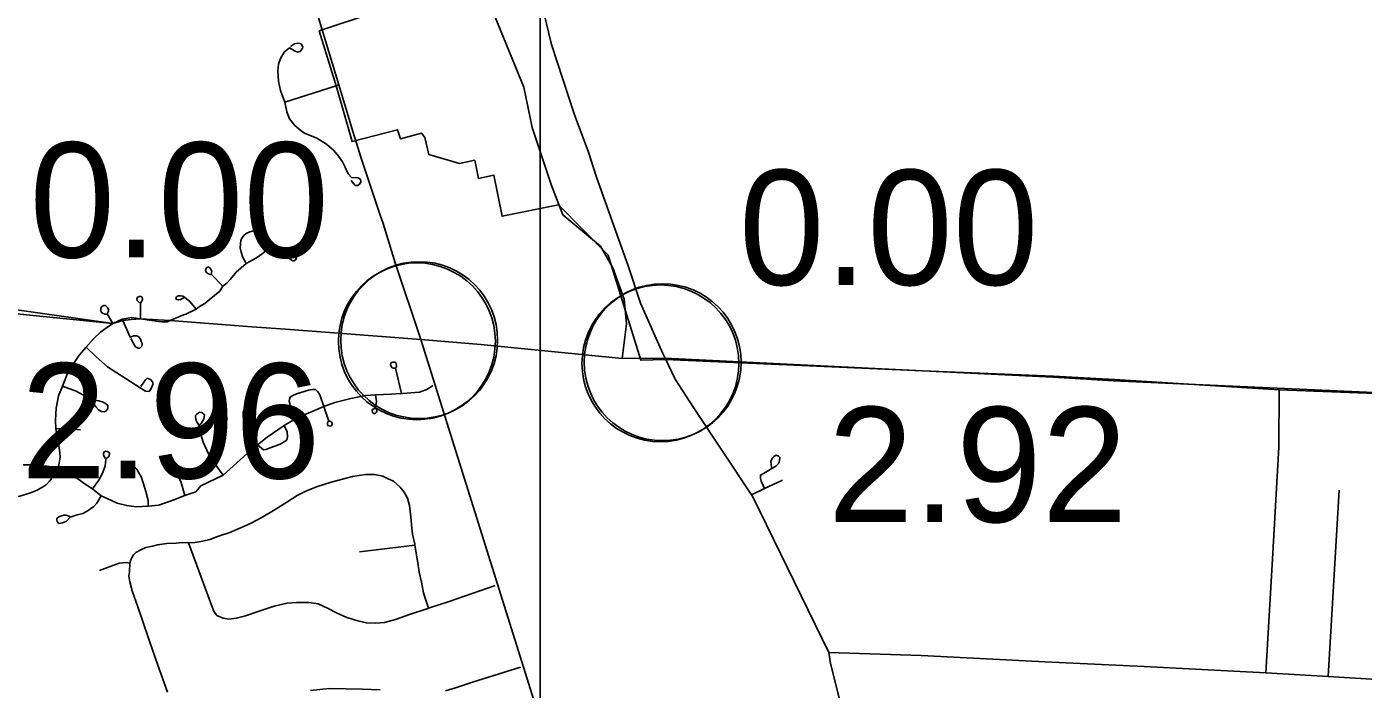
# Model space of a CAD drawing. Extents: x 1659811 to 1934326, y 644115 to 934867.
# Drawn here: x 1789405 to 1802180, y 776927 to 783264 of the extents above; entities that cross this region are included whole.
import ezdxf

# ---------------------------------------------------------------- set-up
doc = ezdxf.new("R2010")
doc.units = 0
for name, color, linetype in [('Default', 7, 'Continuous'), ('GM_X_Adjacent_County_Text', 7, 'Continuous'), ('GM_X_City_Street', 7, 'Continuous'), ('GM_X_Corporation', 7, 'Continuous'), ('GM_X_County', 7, 'Continuous'), ('GM_X_State_Route', 7, 'Continuous'), ('GM_X_Township', 7, 'Continuous'), ('SC_Scratch1', 7, 'Continuous')]:
    doc.layers.add(name, color=color, linetype=linetype)

msp = doc.modelspace()

# ---------------------------------------------------------------- linework, layer by layer
at = {"layer": 'Default'}
for centre in [(1793134, 780255), (1793134, 780255), (1793156, 780266), (1795462, 780044), (1795462, 780044), (1795483, 780055)]:
    msp.add_circle(centre, 750, dxfattribs=at)
at = {"layer": 'GM_X_Adjacent_County_Text'}
msp.add_line((1781136, 781321), (1790229, 780426), dxfattribs=at)
at = {"layer": 'GM_X_City_Street'}
for points in [[(1791871, 782541), (1791831, 782654), (1791812, 782744), (1791806, 782842), (1791812, 782904), (1791831, 782961), (1791865, 783021), (1791917, 783061), (1791963, 783032), (1791992, 783019), (1792019, 783026), (1792042, 783057), (1792044, 783072), (1792027, 783099), (1791998, 783107), (1791965, 783101), (1791927, 783076)], [(1791871, 782541), (1792361, 782698), (1792387, 782707)], [(1792505, 781794), (1792527, 781763), (1792545, 781746), (1792569, 781746), (1792586, 781757), (1792599, 781776), (1792597, 781796), (1792586, 781813), (1792570, 781819), (1792508, 781822), (1792477, 781856), (1792445, 781926), (1792422, 781971), (1792385, 782027), (1792341, 782080), (1792271, 782141), (1792177, 782198), (1792061, 782246), (1792027, 782268), (1791966, 782318), (1791917, 782384), (1791892, 782451), (1791871, 782541)], [(1791600, 781309), (1791613, 781339), (1791616, 781385), (1791619, 781458)], [(1790776, 780453), (1790904, 780507), (1790925, 780515), (1791023, 780562), (1791056, 780587), (1791108, 780616), (1791150, 780652), (1791250, 780736), (1791280, 780781), (1791317, 780810), (1791351, 780849), (1791406, 780917), (1791502, 780999), (1791572, 781038), (1791610, 781059), (1791668, 781101), (1791693, 781125), (1791708, 781142), (1791712, 781181), (1791708, 781209), (1791698, 781236), (1791677, 781269), (1791639, 781296), (1791617, 781304), (1791600, 781309), (1791572, 781311), (1791536, 781302), (1791503, 781286), (1791481, 781267), (1791458, 781236), (1791452, 781219), (1791449, 781190), (1791446, 781148), (1791454, 781106), (1791470, 781058), (1791500, 781004)], [(1791708, 781142), (1791852, 781081), (1791902, 781060), (1791934, 781030), (1791949, 781025), (1791961, 781026), (1791973, 781033), (1791982, 781049), (1791983, 781068), (1791975, 781084), (1791949, 781089), (1791902, 781070)], [(1791280, 780781), (1791168, 780898), (1791173, 780923), (1791166, 780944), (1791154, 780959), (1791139, 780966), (1791129, 780962), (1791120, 780954), (1791113, 780936), (1791119, 780916), (1791136, 780905), (1791163, 780892)], [(1790491, 780471), (1790493, 780620), (1790512, 780651), (1790512, 780663), (1790508, 780676), (1790495, 780682), (1790479, 780685), (1790465, 780677), (1790456, 780657), (1790460, 780644), (1790466, 780638), (1790484, 780624)], [(1791023, 780562), (1790964, 780636), (1790914, 780678), (1790896, 780688), (1790873, 780690), (1790854, 780690), (1790840, 780682), (1790831, 780667), (1790837, 780655), (1790855, 780651), (1790874, 780654), (1790888, 780661), (1790907, 780670)], [(1790229, 780426), (1790175, 780517), (1790184, 780538), (1790186, 780546), (1790188, 780554), (1790181, 780568), (1790178, 780577), (1790174, 780583), (1790166, 780589), (1790160, 780593), (1790156, 780596), (1790151, 780599), (1790142, 780598), (1790134, 780595), (1790126, 780590), (1790121, 780585), (1790116, 780579), (1790112, 780570), (1790113, 780562), (1790113, 780557), (1790112, 780550), (1790113, 780545), (1790116, 780539), (1790120, 780531), (1790126, 780526), (1790134, 780521), (1790151, 780514), (1790171, 780514)], [(1789704, 779043), (1789715, 779089), (1789724, 779146), (1789722, 779192), (1789709, 779277), (1789682, 779417), (1789680, 779501), (1789687, 779615), (1789709, 779735), (1789747, 779826), (1789795, 779948), (1789843, 780028), (1789906, 780123), (1789973, 780198), (1790046, 780282), (1790110, 780341), (1790166, 780385), (1790229, 780426), (1790323, 780455), (1790403, 780463), (1790491, 780471), (1790665, 780443), (1790696, 780441), (1790728, 780441), (1790750, 780442), (1790776, 780453)], [(1790400, 780283), (1790418, 780247), (1790434, 780217), (1790446, 780201), (1790471, 780188), (1790486, 780189), (1790493, 780196), (1790505, 780209), (1790508, 780220), (1790508, 780235), (1790500, 780254), (1790491, 780277), (1790475, 780298), (1790458, 780306), (1790428, 780307), (1790395, 780294), (1790323, 780455)], [(1789973, 780198), (1790068, 780107), (1790178, 780010), (1790488, 779809), (1790541, 779778), (1790574, 779776), (1790593, 779804), (1790609, 779841), (1790609, 779864), (1790587, 779889), (1790556, 779901), (1790539, 779887), (1790496, 779823)], [(1792988, 779756), (1792931, 779997), (1792938, 780010), (1792939, 780025), (1792937, 780041), (1792932, 780051), (1792921, 780055), (1792906, 780056), (1792894, 780052), (1792888, 780049), (1792884, 780043), (1792882, 780030), (1792886, 780020), (1792890, 780010), (1792899, 780001), (1792909, 779998), (1792929, 779997)], [(1789747, 779826), (1789876, 779777), (1789971, 779727), (1790031, 779683), (1790065, 779628), (1790092, 779598), (1790118, 779583), (1790147, 779580), (1790165, 779589), (1790181, 779612), (1790179, 779637), (1790166, 779654), (1790136, 779672), (1790095, 779686), (1790047, 779691)], [(1791983, 779520), (1791922, 779641), (1791919, 779660), (1791913, 779682), (1791918, 779697), (1791924, 779721), (1791948, 779737), (1791982, 779752), (1792099, 779789), (1792137, 779795), (1792165, 779794), (1792185, 779775), (1792200, 779756), (1792211, 779733), (1792245, 779631)], [(1792997, 779757), (1793077, 779763), (1793160, 779770), (1793235, 779797), (1793288, 779833)], [(1801247, 777085), (1801313, 778173), (1801372, 779244), (1801375, 779790)], [(1789372, 779073), (1789476, 779073), (1789597, 779060), (1789651, 779051), (1789704, 779043), (1789793, 779002), (1789904, 778933), (1789954, 778896), (1790035, 778844), (1790115, 778777), (1790173, 778753), (1790269, 778708), (1790361, 778684), (1790451, 778673), (1790566, 778679), (1790667, 778689), (1790810, 778738), (1790917, 778780), (1791021, 778816), (1791068, 778874), (1791283, 778975), (1791509, 779180), (1791555, 779219), (1791610, 779266), (1791704, 779339), (1791865, 779449), (1791983, 779520), (1792245, 779631), (1792350, 779669), (1792502, 779709), (1792643, 779738), (1792740, 779744), (1792891, 779750), (1792976, 779755), (1792988, 779756), (1792997, 779757)], [(1792739, 779614), (1792723, 779610), (1792711, 779602), (1792707, 779592), (1792709, 779577), (1792719, 779565), (1792728, 779564), (1792738, 779567), (1792747, 779576), (1792751, 779587), (1792750, 779596), (1792748, 779603), (1792739, 779614), (1792749, 779679), (1792740, 779744)], [(1791283, 778975), (1791186, 779107), (1791153, 779161), (1791126, 779215), (1791092, 779289), (1791069, 779364), (1791056, 779406), (1791052, 779454), (1791071, 779469), (1791085, 779490), (1791098, 779514), (1791105, 779547), (1791093, 779562), (1791080, 779574), (1791057, 779577), (1791046, 779570), (1791030, 779557), (1791018, 779545), (1791019, 779531), (1791025, 779496), (1791031, 779486), (1791050, 779454)], [(1791610, 779266), (1791513, 779380), (1791495, 779419), (1791490, 779457), (1791488, 779505), (1791519, 779531), (1791531, 779542), (1791546, 779561), (1791571, 779602), (1791570, 779613), (1791560, 779631), (1791545, 779639), (1791527, 779639), (1791517, 779636), (1791502, 779628), (1791490, 779609), (1791475, 779582), (1791473, 779556), (1791474, 779531), (1791486, 779505)], [(1792291, 779492), (1792282, 779485), (1792279, 779474), (1792280, 779460), (1792284, 779451), (1792306, 779443), (1792316, 779447), (1792320, 779454), (1792324, 779464), (1792324, 779473), (1792317, 779482), (1792311, 779487), (1792302, 779492), (1792291, 779492), (1792245, 779631)], [(1789682, 779417), (1789776, 779420), (1789920, 779407)], [(1791610, 779266), (1791669, 779216), (1791690, 779221), (1791717, 779229), (1791827, 779271), (1791892, 779311), (1791897, 779340), (1791893, 779389), (1791865, 779449)], [(1790035, 778844), (1790094, 778927), (1790132, 779000), (1790155, 779063), (1790161, 779120), (1790163, 779133), (1790181, 779144), (1790193, 779160), (1790196, 779177), (1790196, 779185), (1790189, 779195), (1790175, 779202), (1790161, 779203), (1790146, 779197), (1790140, 779183), (1790140, 779168), (1790156, 779135)], [(1790917, 778780), (1790877, 778915), (1790767, 779125), (1790752, 779171)], [(1796458, 778846), (1796426, 778917), (1796419, 778943), (1796418, 778975), (1796469, 779005), (1796511, 779030), (1796566, 779062), (1796593, 779090), (1796601, 779115), (1796604, 779144), (1796589, 779157), (1796569, 779165), (1796550, 779155), (1796534, 779140), (1796518, 779105), (1796519, 779073), (1796526, 779038)], [(1789102, 779024), (1789192, 778742), (1789338, 778775), (1789440, 778805), (1789505, 778830), (1789556, 778860), (1789594, 778887), (1789624, 778916), (1789639, 778938), (1789646, 778970), (1789651, 779051)], [(1790566, 778679), (1790564, 778733), (1790544, 778820), (1790503, 778953), (1790458, 779032), (1790398, 779094)], [(1790099, 778063), (1790288, 778133), (1790322, 778136), (1790355, 778139), (1790391, 778134), (1790401, 778164), (1790408, 778184), (1790424, 778212), (1790447, 778235), (1790496, 778260), (1790542, 778283), (1790606, 778297), (1790655, 778308), (1790745, 778322), (1790833, 778326), (1790891, 778331), (1790951, 778327), (1791011, 778332), (1791088, 778342), (1791156, 778360), (1791237, 778391), (1791346, 778428), (1791465, 778477), (1791550, 778517), (1791645, 778567), (1791779, 778646), (1791891, 778716), (1791991, 778779), (1792072, 778822), (1792173, 778863), (1792314, 778908), (1792519, 778963), (1792642, 778980), (1792730, 778980), (1792809, 778966), (1792859, 778941), (1792910, 778918), (1792975, 778860), (1793014, 778811), (1793044, 778754), (1793064, 778684), (1793076, 778577), (1793087, 778469), (1793092, 778412), (1793113, 778316), (1793115, 778305), (1793141, 778155), (1793157, 778048), (1793179, 777953), (1793198, 777849), (1793216, 777788), (1793246, 777702)], [(1796333, 778788), (1796458, 778846), (1796628, 778926)], [(1789817, 778580), (1789783, 778592), (1789759, 778593), (1789727, 778583), (1789703, 778569), (1789692, 778556), (1789692, 778543), (1789695, 778531), (1789704, 778520), (1789716, 778514), (1789746, 778519), (1789785, 778534), (1789821, 778572), (1789848, 778582), (1789887, 778594), (1789941, 778609), (1789983, 778630), (1790045, 778676), (1790074, 778708), (1790115, 778777)], [(1801844, 777048), (1801950, 778831)], [(1790951, 778327), (1791171, 777731), (1791194, 777674), (1791223, 777634), (1791282, 777606), (1791336, 777599), (1791408, 777607), (1791495, 777628), (1791618, 777671), (1791771, 777721), (1791894, 777752), (1791982, 777758), (1792100, 777757), (1792190, 777743), (1792285, 777700), (1792366, 777658), (1792463, 777613), (1792568, 777582), (1792652, 777562), (1792742, 777558), (1792826, 777567), (1792929, 777595), (1793062, 777643), (1793238, 777699), (1793246, 777702), (1793442, 777768), (1793882, 777919)], [(1792584, 778243), (1793115, 778305)], [(1790391, 778134), (1790387, 778051), (1790382, 778011), (1790391, 777956), (1790414, 777867), (1790468, 777716), (1790509, 777594), (1790578, 777386), (1790658, 777159), (1790751, 776900)], [(1797070, 777278), (1797953, 777250), (1798827, 777207), (1799137, 777189), (1800084, 777145), (1801247, 777085), (1801844, 777048), (1803558, 776945), (1803593, 776944)], [(1793407, 776911), (1793502, 776942), (1793667, 776996), (1794123, 777139)], [(1792118, 776916), (1792297, 776934), (1792459, 776931), (1792613, 776927), (1792783, 776923)]]:
    msp.add_lwpolyline(points, dxfattribs=at)
at = {"layer": 'GM_X_Corporation'}
msp.add_lwpolyline([(1793769, 783748), (1792200, 783224), (1792361, 782698), (1792515, 782165), (1792950, 782279), (1792976, 782192), (1793178, 782246), (1793210, 782204), (1793248, 782040), (1793540, 781957), (1793687, 781987), (1793723, 781813), (1793870, 781843), (1793949, 781451), (1794488, 781561), (1794963, 781078), (1795276, 780074), (1795510, 780081), (1797967, 779971), (1799216, 779912), (1799794, 779878), (1803634, 779704)], dxfattribs=at)
msp.add_lwpolyline([(1793769, 783748), (1792200, 783224), (1792361, 782698), (1792515, 782165), (1792950, 782279), (1792976, 782192), (1793178, 782246), (1793210, 782204), (1793248, 782040), (1793540, 781957), (1793687, 781987), (1793723, 781813), (1793870, 781843), (1793949, 781451), (1794488, 781561), (1794963, 781078), (1795276, 780074), (1795510, 780081), (1797967, 779971), (1799216, 779912), (1799794, 779878), (1803634, 779704)], dxfattribs=at)
at = {"layer": 'GM_X_County'}
for points in [[(1781136, 781321), (1783093, 781151), (1784567, 781031), (1785941, 780892), (1786346, 780876), (1788100, 780727), (1790229, 780426), (1790317, 780468), (1790410, 780483), (1790491, 780471), (1790776, 780453), (1791556, 780394), (1791923, 780367), (1792339, 780337), (1793171, 780273), (1793746, 780223), (1795095, 780091), (1795507, 780094), (1797967, 779971), (1799218, 779920), (1799802, 779890), (1801375, 779790), (1803634, 779704)], [(1803634, 779704), (1801375, 779790), (1799802, 779890), (1799218, 779920), (1797967, 779971), (1795507, 780094), (1795095, 780091), (1793746, 780223), (1793171, 780273), (1792339, 780337), (1791923, 780367), (1791556, 780394), (1790776, 780453), (1790491, 780471), (1790410, 780483), (1790317, 780468), (1790229, 780426), (1788100, 780727), (1786346, 780876), (1785941, 780892), (1784567, 781031), (1783093, 781151), (1781136, 781321)]]:
    msp.add_lwpolyline(points, dxfattribs=at)
at = {"layer": 'GM_X_State_Route'}
for points in [[(1792525, 782253), (1792445, 782515), (1792387, 782707), (1792229, 783233), (1791879, 784404), (1791823, 784606), (1791821, 784611)], [(1795507, 780094), (1795485, 780137), (1795271, 780621), (1795152, 780977), (1794999, 781404), (1794849, 781834), (1794774, 782063), (1794638, 782430), (1794422, 783094), (1794321, 783501), (1794234, 783865), (1794136, 784253), (1794118, 784339)], [(1792781, 781471), (1792600, 782008), (1792525, 782253)], [(1793171, 780273), (1792928, 781005), (1792811, 781382), (1792781, 781471)], [(1793373, 779630), (1793325, 779785), (1793171, 780273)], [(1797309, 776284), (1797086, 777175), (1797070, 777278), (1796346, 778768), (1796333, 778788), (1795778, 779621), (1795604, 779893), (1795507, 780094)], [(1794934, 774636), (1794841, 774945), (1794370, 776448), (1793373, 779630)]]:
    msp.add_lwpolyline(points, dxfattribs=at)
at = {"layer": 'GM_X_Township'}
for points in [[(1792783, 792753), (1792702, 790313), (1792702, 789519), (1792745, 788755), (1792845, 788222), (1793028, 787628), (1793570, 786064), (1793601, 785958), (1793697, 785627), (1793703, 785362), (1793623, 785191), (1793510, 784951), (1793649, 784141), (1793768, 783640), (1794157, 782687), (1794235, 782300), (1794422, 781746), (1794530, 781465), (1794889, 781166), (1795007, 780959), (1795116, 780658), (1795136, 780423), (1795095, 780091)], [(1795507, 780094), (1795095, 780091)]]:
    msp.add_lwpolyline(points, dxfattribs=at)
at = {"layer": 'SC_Scratch1'}
msp.add_lwpolyline([(1659811, 738617), (1659811, 934867), (1794311, 934867), (1794311, 738617)], close=True, dxfattribs=at)

# ---------------------------------------------------------------- texts
at = {"layer": 'Default'}
for s, p in [('0.00', (1789431, 781057)), ('0.00', (1796212, 780794)), ('2.96', (1789349, 778944)), ('2.92', (1797062, 778526))]:
    msp.add_text(s, height=1100, dxfattribs=at).set_placement(p)

doc.saveas('drawing.dxf')
